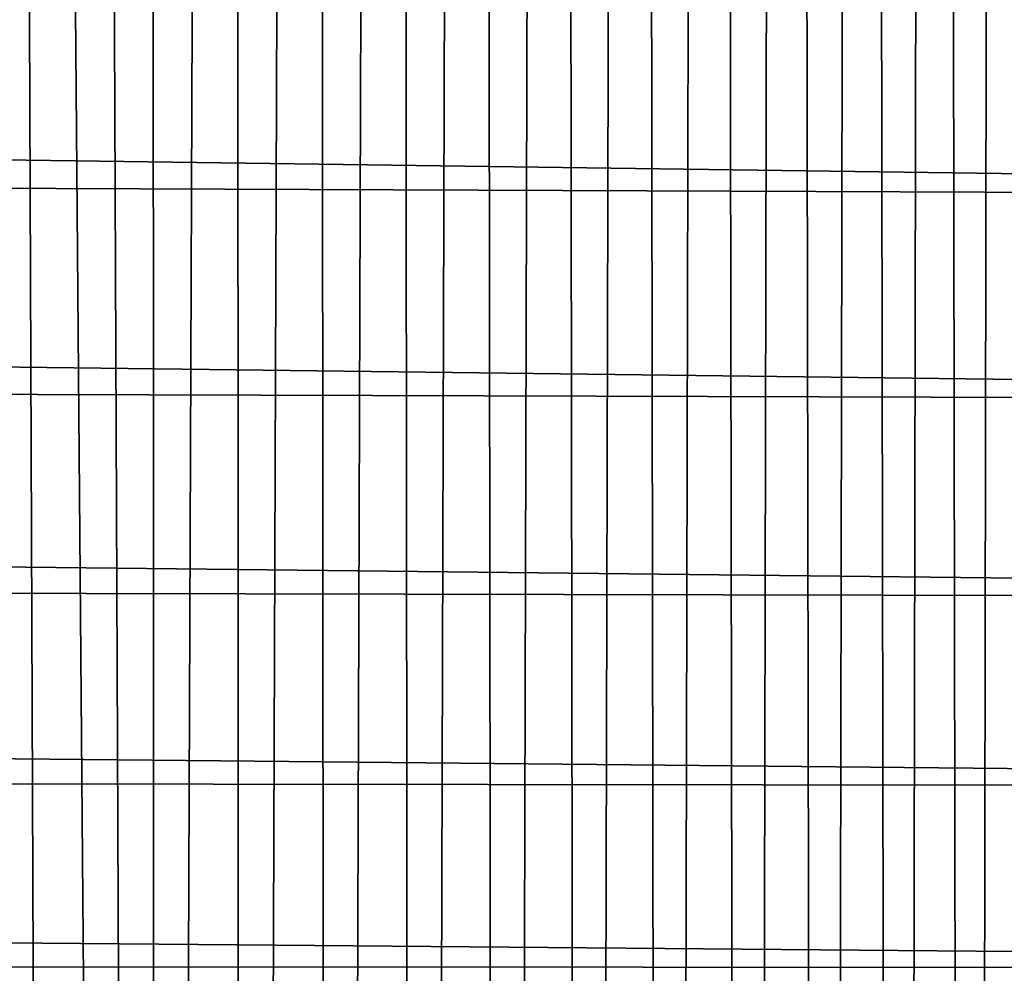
# Model space of a CAD drawing. Header units: metres. Extents: x -29 to 117, y -464 to 29.
# Tile 337 of 362: x 103.46 to 107.61, y -21.3 to -17.28. Entities that reach past the tile are written whole.
import ezdxf

# ---------------------------------------------------------------- set-up
doc = ezdxf.new("R2010")
doc.units = ezdxf.units.M
doc.layers.add('solid_24_501_056_XXX', color=7, linetype='CONTINUOUS')

msp = doc.modelspace()

# ---------------------------------------------------------------- linework, layer by layer
at = {"layer": 'solid_24_501_056_XXX'}
for points in [[(103.489105, -13.672137, 77.611717), (103.311363, -13.6847, 77.606133), (103.660316, -57.759457, 130.164948)], [(103.489105, -13.672137, 77.611717), (103.660316, -57.759457, 130.164948), (104.029869, -57.759457, 130.164948), (103.667076, -13.664611, 77.615082)], [(103.84507, -13.662103, 77.616203), (103.667076, -13.664611, 77.615082), (104.029869, -57.759457, 130.164948)], [(104.023064, -13.66461, 77.615082), (103.84507, -13.662103, 77.616203), (104.029869, -57.759457, 130.164948)], [(104.201035, -13.672135, 77.611717), (104.023064, -13.66461, 77.615082), (104.029869, -57.759457, 130.164948)], [(104.378784, -13.684697, 77.606133), (104.201035, -13.672135, 77.611717), (104.029869, -57.759457, 130.164948), (104.39872, -57.776882, 130.15033)], [(103.134026, -13.702284, 77.598305), (103.291458, -57.776882, 130.15033), (103.660316, -57.759457, 130.164948), (103.311363, -13.6847, 77.606133)], [(104.556114, -13.702279, 77.598312), (104.378784, -13.684697, 77.606133), (104.39872, -57.776882, 130.15033)], [(104.733002, -13.724856, 77.588211), (104.556114, -13.702279, 77.598312), (104.39872, -57.776882, 130.15033), (104.765472, -57.811672, 130.12114)], [(104.909386, -13.752409, 77.575806), (104.733002, -13.724856, 77.588211), (104.765472, -57.811672, 130.12114)], [(105.085037, -13.784969, 77.561134), (104.909386, -13.752409, 77.575806), (104.765472, -57.811672, 130.12114), (105.128723, -57.863693, 130.077484)], [(105.259811, -13.822505, 77.544182), (105.085037, -13.784969, 77.561134), (105.128723, -57.863693, 130.077484)], [(105.433632, -13.864957, 77.524864), (105.259811, -13.822505, 77.544182), (105.128723, -57.863693, 130.077484), (105.487106, -57.932743, 130.019547)], [(105.6064, -13.912284, 77.50312), (105.433632, -13.864957, 77.524864), (105.487106, -57.932743, 130.019547)], [(105.777916, -13.964544, 77.47905), (105.6064, -13.912284, 77.50312), (105.487106, -57.932743, 130.019547), (105.839256, -58.018562, 129.94754)], [(105.948013, -14.021663, 77.452606), (105.777916, -13.964544, 77.47905), (105.839256, -58.018562, 129.94754)], [(106.116547, -14.08352, 77.423676), (105.948013, -14.021663, 77.452606), (105.839256, -58.018562, 129.94754), (106.183838, -58.120827, 129.861725)], [(106.283363, -14.150036, 77.392189), (106.116547, -14.08352, 77.423676), (106.183838, -58.120827, 129.861725)], [(106.448303, -14.221302, 77.358307), (106.283363, -14.150036, 77.392189), (106.183838, -58.120827, 129.861725), (106.519554, -58.239143, 129.762451)], [(106.611176, -14.297174, 77.321938), (106.448303, -14.221302, 77.358307), (106.519554, -58.239143, 129.762451)], [(106.77179, -14.377463, 77.282944), (106.611176, -14.297174, 77.321938), (106.519554, -58.239143, 129.762451), (106.845116, -58.37307, 129.65007)], [(106.929985, -14.462081, 77.24131), (106.77179, -14.377463, 77.282944), (106.845116, -58.37307, 129.65007)], [(107.08564, -14.551133, 77.197205), (106.929985, -14.462081, 77.24131), (106.845116, -58.37307, 129.65007), (107.159309, -58.522095, 129.525024)], [(107.238518, -14.644378, 77.15052), (107.08564, -14.551133, 77.197205), (107.159309, -58.522095, 129.525024)], [(107.388367, -14.741534, 77.101128), (107.238518, -14.644378, 77.15052), (107.159309, -58.522095, 129.525024), (107.460922, -58.685654, 129.387787)], [(107.535042, -14.842514, 77.049065), (107.388367, -14.741534, 77.101128), (107.460922, -58.685654, 129.387787)], [(107.678444, -14.947405, 76.994499), (107.535042, -14.842514, 77.049065), (107.460922, -58.685654, 129.387787), (107.748825, -58.863129, 129.238861)], [(68.317619, -16.92347, 29.381521), (115.627312, -17.15449, 29.556168), (115.698807, -18.043081, 30.263849), (68.193253, -17.393272, 29.740641)], [(68.068306, -17.855564, 30.109602), (68.193253, -17.393272, 29.740641), (115.698807, -18.043081, 30.263849)], [(68.068306, -17.855564, 30.109602), (115.698807, -18.043081, 30.263849), (115.756416, -18.900509, 31.004889), (67.94294, -18.310102, 30.488224)], [(67.817108, -18.756699, 30.876354), (67.94294, -18.310102, 30.488224), (115.756416, -18.900509, 31.004889)], [(67.817108, -18.756699, 30.876354), (115.756416, -18.900509, 31.004889), (115.799744, -19.726307, 31.778532), (67.69075, -19.195158, 31.273838)], [(67.564034, -19.625256, 31.680479), (67.69075, -19.195158, 31.273838), (115.799744, -19.726307, 31.778532)], [(67.564034, -19.625256, 31.680479), (115.799744, -19.726307, 31.778532), (115.828773, -20.5193, 32.583401), (67.437141, -20.04677, 32.096069)], [(67.31002, -20.459524, 32.520447), (67.437141, -20.04677, 32.096069), (115.828773, -20.5193, 32.583401)], [(67.31002, -20.459524, 32.520447), (115.828773, -20.5193, 32.583401), (115.843262, -21.279072, 33.418877), (67.182594, -20.863342, 32.95343)], [(67.055054, -21.258018, 33.394802), (67.182594, -20.863342, 32.95343), (115.843262, -21.279072, 33.418877)], [(67.055054, -21.258018, 33.394802), (115.843262, -21.279072, 33.418877), (115.843224, -22.004473, 34.283588), (66.927574, -21.643349, 33.844341)]]:
    msp.add_3dface(points, dxfattribs=at)

doc.saveas('drawing.dxf')
